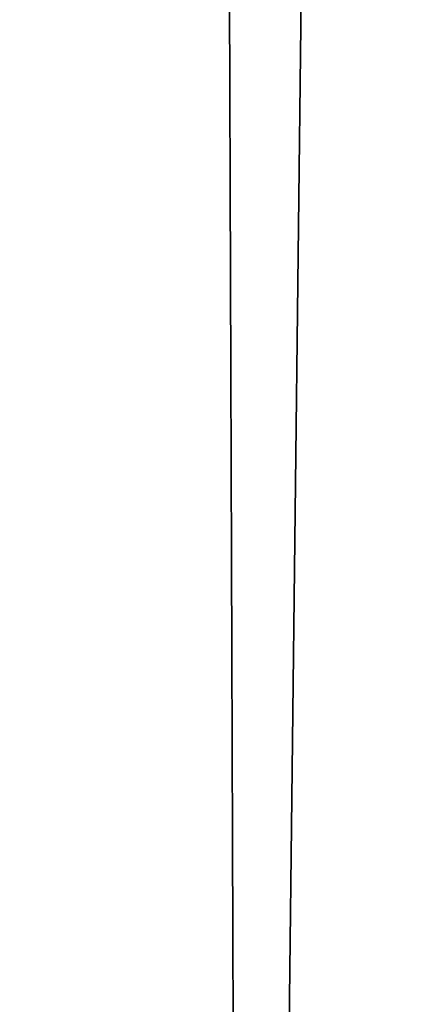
# Model space of a CAD drawing. Header units: millimetres. Extents: x -275 to 275, y -678 to 20.
# Tile 284 of 544: x -2.199 to -2.044, y -49.611 to -49.216. Entities that reach past the tile are written whole.
import ezdxf

# ---------------------------------------------------------------- set-up
doc = ezdxf.new("R2010")
doc.units = ezdxf.units.MM
doc.header["$LTSCALE"] = 65.185185
for name, color, linetype in [('237', 7, 'CONTINUOUS'), ('362', 7, 'CONTINUOUS'), ('375', 7, 'CONTINUOUS'), ('566', 7, 'CONTINUOUS'), ('568', 7, 'CONTINUOUS')]:
    doc.layers.add(name, color=color, linetype=linetype)

msp = doc.modelspace()

# ---------------------------------------------------------------- linework, layer by layer
at = {"layer": '237', "linetype": 'CONTINUOUS'}
for points in [[(-2.02482, -74.85131, -2.96229), (-2.2, -25, -1.35), (-2.63505, -74.85131, -1.35), (-2.02482, -74.85131, -2.96229)], [(-1.87094, -25.60872, -2.45872), (-2.2, -25, -1.35), (-2.02482, -74.85131, -2.96229), (-1.87094, -25.60872, -2.45872)]]:
    msp.add_3dface(points, dxfattribs=at)
at = {"layer": '362', "linetype": 'CONTINUOUS'}
for points in [[(-2, -74.7, 19.85), (-2, 0, 19.85), (-4.05721, -6.35388, 19.03355), (-2, -74.7, 19.85)], [(-2, -74.7, 19.85), (-4.05721, -6.35388, 19.03355), (-4.12132, -74.7, 18.97132), (-2, -74.7, 19.85)]]:
    msp.add_3dface(points, dxfattribs=at)
at = {"layer": '375', "linetype": 'CONTINUOUS'}
for points in [[(-2, -41.71041, -6.15), (-2.34238, -71.5, -6.28562), (-2.35355, -41.71041, -6.29645), (-2, -41.71041, -6.15)], [(-2, -71.5, -6.15), (-2.34238, -71.5, -6.28562), (-2, -41.71041, -6.15), (-2, -71.5, -6.15)]]:
    msp.add_3dface(points, dxfattribs=at)
at = {"layer": '566', "linetype": 'CONTINUOUS'}
for points in [[(-2.09344, -12.78906, 15.05), (-1.90985, -11.7926, 15.84289), (-2.63505, -74.85131, 15.05), (-2.09344, -12.78906, 15.05)], [(-2.63505, -74.85131, 15.05), (-1.90985, -11.7926, 15.84289), (-2.02482, -74.85131, 16.66229), (-2.63505, -74.85131, 15.05)]]:
    msp.add_3dface(points, dxfattribs=at)
at = {"layer": '568', "linetype": 'CONTINUOUS'}
msp.add_3dface([(-2.63505, -74.85131, 15.05), (-2.33719, -40.72058, 14.80198), (-2.09344, -12.78906, 15.05), (-2.63505, -74.85131, 15.05)], dxfattribs=at)

doc.saveas('drawing.dxf')
